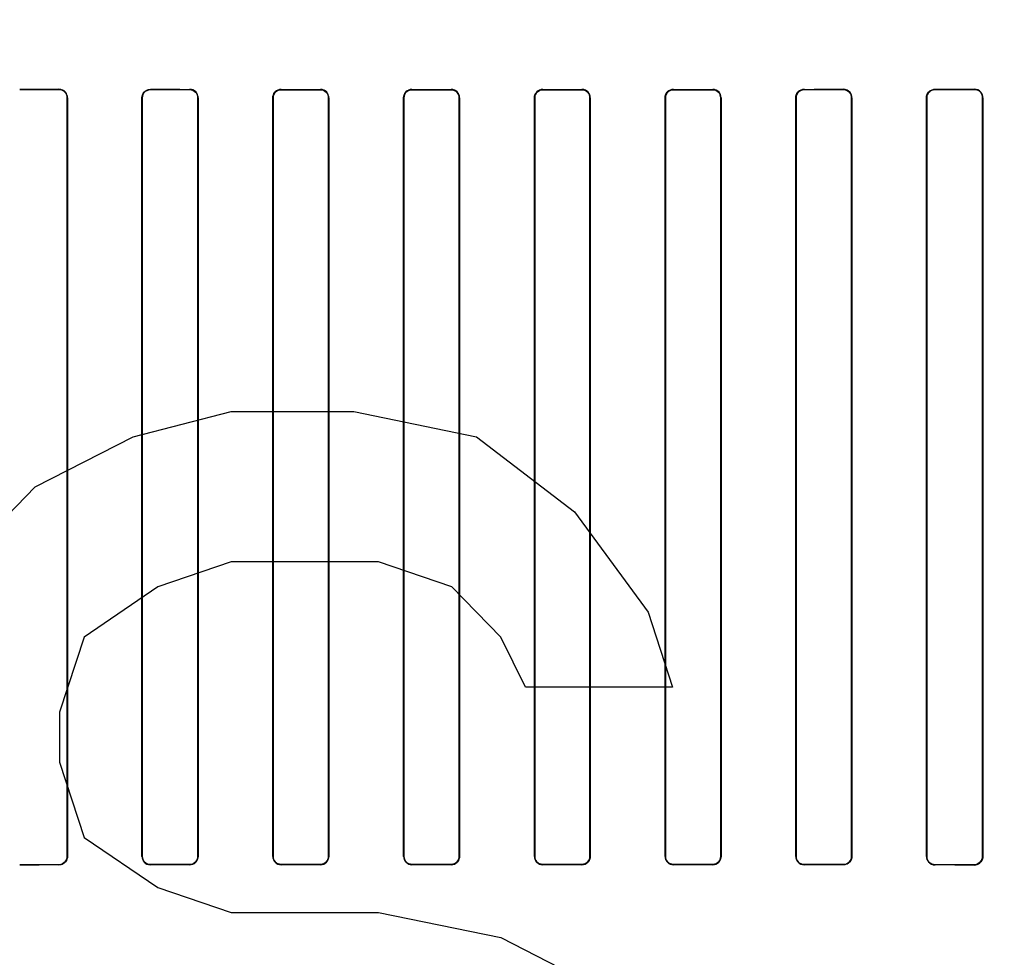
# Model space of a CAD drawing. Header units: millimetres. Extents: x 0 to 297, y 0 to 210.
# Tile 354 of 499: x 240.297 to 240.561, y 157.523 to 157.774. Entities that reach past the tile are written whole.
import ezdxf

# ---------------------------------------------------------------- set-up
doc = ezdxf.new("R2010")
doc.units = ezdxf.units.MM
doc.header["$LTSCALE"] = 16.335
doc.layers.get('0').update_dxf_attribs({"linetype": 'CONTINUOUS'})
for name, color, linetype in [('AXES_REF', 7, 'CONTINUOUS'), ('INTFCLR_1', 7, 'CONTINUOUS'), ('INTFCLR_72935', 7, 'CONTINUOUS')]:
    doc.layers.add(name, color=color, linetype=linetype)

msp = doc.modelspace()

# ---------------------------------------------------------------- linework, layer by layer
at = {"color": 7, "linetype": 'Continuous'}
for p, q in [((240.32735, 157.66226), (240.3536, 157.66896)), ((240.3536, 157.66896), (240.38641, 157.66896)), ((240.38641, 157.66896), (240.41922, 157.66226)), ((240.3011, 157.64886), (240.32735, 157.66226)), ((240.41922, 157.66226), (240.44547, 157.64216)), ((240.27485, 157.62205), (240.3011, 157.64886)), ((240.44547, 157.64216), (240.46516, 157.61535)), ((240.3536, 157.62875), (240.33391, 157.62205)), ((240.39297, 157.62875), (240.3536, 157.62875)), ((240.41266, 157.62205), (240.39297, 157.62875)), ((240.33391, 157.62205), (240.31422, 157.60865)), ((240.42579, 157.60865), (240.41266, 157.62205)), ((240.46516, 157.61535), (240.47172, 157.59524)), ((240.31422, 157.60865), (240.30766, 157.58854)), ((240.43235, 157.59524), (240.42579, 157.60865)), ((240.47172, 157.59524), (240.43235, 157.59524)), ((240.30766, 157.58854), (240.30766, 157.57513)), ((240.30766, 157.57513), (240.31422, 157.55503)), ((240.31422, 157.55503), (240.33391, 157.54162)), ((240.33391, 157.54162), (240.3536, 157.53492)), ((240.3536, 157.53492), (240.39297, 157.53492)), ((240.39297, 157.53492), (240.42579, 157.52822)), ((240.42579, 157.52822), (240.45204, 157.51482))]:
    msp.add_line(p, q, dxfattribs=at)
for radius in [6.78708, 6.7865, 6.74304]:
    msp.add_circle((241.48891, 154.71146), radius, dxfattribs=at)
for radius, start, end in [(6.72, 278.277129, 261.722871), (6.874, 113.082692, 346.830891)]:
    msp.add_arc((241.48891, 154.71146), radius, start, end, dxfattribs=at)
at = {"layer": 'AXES_REF', "color": 9, "linetype": 'Continuous'}
msp.add_circle((241.48891, 154.71146), 4.15, dxfattribs=at)
msp.add_arc((241.48891, 154.71146), 6.19116, 94.411812, 85.588188, dxfattribs=at)
at = {"layer": 'INTFCLR_1', "color": 9, "linetype": 'Continuous'}
for p, q in [((240.30747, 157.75525), (240.30747, 157.75517)), ((240.33197, 157.75515), (240.33197, 157.75522)), ((240.34247, 157.75521), (240.34247, 157.75514)), ((240.36697, 157.75512), (240.36697, 157.7552)), ((240.37747, 157.75519), (240.37747, 157.75512)), ((240.40197, 157.75511), (240.40197, 157.75518)), ((240.41247, 157.75518), (240.41247, 157.75511)), ((240.43697, 157.75511), (240.43697, 157.75518)), ((240.44747, 157.75518), (240.44747, 157.75511)), ((240.47197, 157.75512), (240.47197, 157.75519)), ((240.48247, 157.7552), (240.48247, 157.75512)), ((240.50697, 157.75514), (240.50697, 157.75521)), ((240.51747, 157.75522), (240.51747, 157.75515)), ((240.54197, 157.75517), (240.54197, 157.75525)), ((240.55247, 157.75526), (240.55247, 157.75518)), ((240.30968, 157.75295), (240.30976, 157.75295)), ((240.3297, 157.75295), (240.32977, 157.75295)), ((240.34465, 157.75295), (240.34472, 157.75295)), ((240.36472, 157.75295), (240.3648, 157.75295)), ((240.37963, 157.75295), (240.3797, 157.75295)), ((240.39974, 157.75295), (240.39981, 157.75295)), ((240.41462, 157.75295), (240.41469, 157.75295)), ((240.43474, 157.75295), (240.43481, 157.75295)), ((240.44962, 157.75295), (240.44969, 157.75295)), ((240.46973, 157.75295), (240.4698, 157.75295)), ((240.48463, 157.75295), (240.48471, 157.75295)), ((240.50471, 157.75295), (240.50478, 157.75295)), ((240.51966, 157.75295), (240.51973, 157.75295)), ((240.53967, 157.75295), (240.53975, 157.75295)), ((240.5547, 157.75295), (240.55477, 157.75295)), ((240.30747, 157.54774), (240.30747, 157.54766)), ((240.30976, 157.54995), (240.30968, 157.54995)), ((240.32977, 157.54995), (240.3297, 157.54995)), ((240.33197, 157.54769), (240.33197, 157.54776)), ((240.34247, 157.54777), (240.34247, 157.5477)), ((240.34472, 157.54995), (240.34465, 157.54995)), ((240.3648, 157.54995), (240.36472, 157.54995)), ((240.36697, 157.54771), (240.36697, 157.54779)), ((240.37747, 157.54779), (240.37747, 157.54772)), ((240.3797, 157.54995), (240.37963, 157.54995)), ((240.39981, 157.54995), (240.39974, 157.54995)), ((240.40197, 157.54773), (240.40197, 157.5478)), ((240.41247, 157.5478), (240.41247, 157.54773)), ((240.41469, 157.54995), (240.41462, 157.54995)), ((240.43481, 157.54995), (240.43474, 157.54995)), ((240.43697, 157.54773), (240.43697, 157.5478)), ((240.44747, 157.5478), (240.44747, 157.54773)), ((240.44969, 157.54995), (240.44962, 157.54995)), ((240.4698, 157.54995), (240.46973, 157.54995)), ((240.47197, 157.54772), (240.47197, 157.54779)), ((240.48247, 157.54779), (240.48247, 157.54771)), ((240.48471, 157.54995), (240.48463, 157.54995)), ((240.50478, 157.54995), (240.50471, 157.54995)), ((240.50697, 157.5477), (240.50697, 157.54777)), ((240.51747, 157.54776), (240.51747, 157.54769)), ((240.51973, 157.54995), (240.51966, 157.54995)), ((240.53975, 157.54995), (240.53967, 157.54995)), ((240.54197, 157.54766), (240.54197, 157.54774)), ((240.55247, 157.54773), (240.55247, 157.54765)), ((240.55477, 157.54995), (240.5547, 157.54995))]:
    msp.add_line(p, q, dxfattribs=at)
at = {"layer": 'INTFCLR_1', "color": 6, "linetype": 'Continuous'}
for p, q in [((240.30968, 157.54995), (240.30968, 157.75295)), ((240.30976, 157.54995), (240.30976, 157.75295)), ((240.3297, 157.75295), (240.3297, 157.54995)), ((240.32977, 157.75295), (240.32977, 157.54995)), ((240.34465, 157.54995), (240.34465, 157.75295)), ((240.34472, 157.54995), (240.34472, 157.75295)), ((240.36472, 157.75295), (240.36472, 157.54995)), ((240.3648, 157.75295), (240.3648, 157.54995)), ((240.37963, 157.54995), (240.37963, 157.75295)), ((240.3797, 157.54995), (240.3797, 157.75295)), ((240.39974, 157.75295), (240.39974, 157.54995)), ((240.39981, 157.75295), (240.39981, 157.54995)), ((240.41462, 157.54995), (240.41462, 157.75295)), ((240.41469, 157.54995), (240.41469, 157.75295)), ((240.43474, 157.75295), (240.43474, 157.54995)), ((240.43481, 157.75295), (240.43481, 157.54995)), ((240.44962, 157.54995), (240.44962, 157.75295)), ((240.44969, 157.54995), (240.44969, 157.75295)), ((240.46973, 157.75295), (240.46973, 157.54995)), ((240.4698, 157.75295), (240.4698, 157.54995)), ((240.48463, 157.54995), (240.48463, 157.75295)), ((240.48471, 157.54995), (240.48471, 157.75295)), ((240.50471, 157.75295), (240.50471, 157.54995)), ((240.50478, 157.75295), (240.50478, 157.54995)), ((240.51966, 157.54995), (240.51966, 157.75295)), ((240.51973, 157.54995), (240.51973, 157.75295)), ((240.53967, 157.75295), (240.53967, 157.54995)), ((240.53975, 157.75295), (240.53975, 157.54995)), ((240.5547, 157.54995), (240.5547, 157.75295)), ((240.55477, 157.54995), (240.55477, 157.75295))]:
    msp.add_line(p, q, dxfattribs=at)
for centre, major_axis, start_param, end_param in [((240.42472, 157.75645), (0.36509, 0), -1.928279, -1.897747), ((240.42472, 157.75645), (0.38609, 0), -1.908037, -1.879358), ((240.42472, 157.75645), (0.36509, 0), -1.827661, -1.798036), ((240.42472, 157.75645), (0.38609, 0), -1.8134, -1.785477), ((240.42472, 157.75645), (0.36509, 0), -1.729645, -1.700582), ((240.42472, 157.75645), (0.38609, 0), -1.720938, -1.693486), ((240.42472, 157.75645), (0.36509, 0), -1.633151, -1.604356), ((240.42472, 157.75645), (0.38609, 0), -1.629755, -1.60253), ((240.42472, 157.75645), (0.36509, 0), -1.537236, -1.508442), ((240.42472, 157.75645), (0.38609, 0), -1.539062, -1.511838), ((240.42472, 157.75645), (0.36509, 0), -1.441011, -1.411947), ((240.42472, 157.75645), (0.38609, 0), -1.448107, -1.420655), ((240.42472, 157.75645), (0.36509, 0), -1.343557, -1.313932), ((240.42472, 157.75645), (0.38609, 0), -1.356116, -1.328192), ((240.42472, 157.75645), (0.36509, 0), -1.243846, -1.213314), ((240.42472, 157.75645), (0.38609, 0), -1.262235, -1.233556), ((240.42472, 157.54645), (0.38609, 0), 1.879358, 1.908037), ((240.42472, 157.54645), (0.36509, 0), 1.897747, 1.928279), ((240.42472, 157.54645), (0.38609, 0), 1.785477, 1.8134), ((240.42472, 157.54645), (0.36509, 0), 1.798036, 1.827661), ((240.42472, 157.54645), (0.38609, 0), 1.693486, 1.720938), ((240.42472, 157.54645), (0.36509, 0), 1.700582, 1.729645), ((240.42472, 157.54645), (0.38609, 0), 1.60253, 1.629755), ((240.42472, 157.54645), (0.36509, 0), 1.604356, 1.633151), ((240.42472, 157.54645), (0.38609, 0), 1.511838, 1.539062), ((240.42472, 157.54645), (0.36509, 0), 1.508442, 1.537236), ((240.42472, 157.54645), (0.38609, 0), 1.420655, 1.448107), ((240.42472, 157.54645), (0.36509, 0), 1.411947, 1.441011), ((240.42472, 157.54645), (0.38609, 0), 1.328192, 1.356116), ((240.42472, 157.54645), (0.36509, 0), 1.313932, 1.343557), ((240.42472, 157.54645), (0.38609, 0), 1.233556, 1.262235), ((240.42472, 157.54645), (0.36509, 0), 1.213314, 1.243846)]:
    msp.add_ellipse(centre, major_axis=major_axis, ratio=0.003491, start_param=start_param, end_param=end_param, dxfattribs=at)
for points, knots in [([(240.30976, 157.75295), (240.30976, 157.75347), (240.30935, 157.75467), (240.30812, 157.75525), (240.30747, 157.75525)], [0, 0, 0, 0, 0.439306, 1, 1, 1, 1]), ([(240.30968, 157.75295), (240.30968, 157.75346), (240.30928, 157.75462), (240.30809, 157.75517), (240.30747, 157.75517)], [0, 0, 0, 0, 0.445822, 1, 1, 1, 1]), ([(240.3297, 157.75295), (240.3297, 157.75347), (240.33011, 157.75467), (240.33133, 157.75522), (240.33197, 157.75522)], [0, 0, 0, 0, 0.448932, 1, 1, 1, 1]), ([(240.33197, 157.75515), (240.3314, 157.75515), (240.33023, 157.75467), (240.32977, 157.75351), (240.32977, 157.75295)], [0, 0, 0, 0, 0.506253, 1, 1, 1, 1]), ([(240.34472, 157.75295), (240.34472, 157.75353), (240.34425, 157.75473), (240.34305, 157.75521), (240.34247, 157.75521)], [0, 0, 0, 0, 0.496562, 1, 1, 1, 1]), ([(240.34465, 157.75295), (240.34465, 157.75346), (240.34424, 157.75461), (240.34308, 157.75514), (240.34247, 157.75514)], [0, 0, 0, 0, 0.450447, 1, 1, 1, 1]), ([(240.36472, 157.75295), (240.36472, 157.75347), (240.36514, 157.75466), (240.36634, 157.7552), (240.36697, 157.7552)], [0, 0, 0, 0, 0.453611, 1, 1, 1, 1]), ([(240.36697, 157.75512), (240.36641, 157.75512), (240.36526, 157.75466), (240.3648, 157.7535), (240.3648, 157.75295)], [0, 0, 0, 0, 0.502969, 1, 1, 1, 1]), ([(240.3797, 157.75295), (240.3797, 157.75352), (240.37922, 157.75471), (240.37804, 157.75519), (240.37747, 157.75519)], [0, 0, 0, 0, 0.499537, 1, 1, 1, 1]), ([(240.37963, 157.75295), (240.37963, 157.75346), (240.37922, 157.7546), (240.37807, 157.75512), (240.37747, 157.75512)], [0, 0, 0, 0, 0.455659, 1, 1, 1, 1]), ([(240.39974, 157.75295), (240.39974, 157.75348), (240.40016, 157.75465), (240.40135, 157.75518), (240.40197, 157.75518)], [0, 0, 0, 0, 0.459316, 1, 1, 1, 1]), ([(240.40197, 157.75511), (240.40141, 157.75511), (240.40027, 157.75465), (240.39981, 157.7535), (240.39981, 157.75295)], [0, 0, 0, 0, 0.501232, 1, 1, 1, 1]), ([(240.41469, 157.75295), (240.41469, 157.75352), (240.41422, 157.75471), (240.41303, 157.75518), (240.41247, 157.75518)], [0, 0, 0, 0, 0.500819, 1, 1, 1, 1]), ([(240.41462, 157.75295), (240.41462, 157.75345), (240.41422, 157.75459), (240.41306, 157.75511), (240.41247, 157.75511)], [0, 0, 0, 0, 0.453813, 1, 1, 1, 1]), ([(240.43474, 157.75295), (240.43474, 157.75347), (240.43515, 157.75464), (240.43635, 157.75518), (240.43697, 157.75518)], [0, 0, 0, 0, 0.453711, 1, 1, 1, 1]), ([(240.43697, 157.75511), (240.43641, 157.75511), (240.43527, 157.75465), (240.43481, 157.7535), (240.43481, 157.75295)], [0, 0, 0, 0, 0.500961, 1, 1, 1, 1]), ([(240.44969, 157.75295), (240.44969, 157.75352), (240.44922, 157.75471), (240.44803, 157.75518), (240.44747, 157.75518)], [0, 0, 0, 0, 0.500481, 1, 1, 1, 1]), ([(240.44962, 157.75295), (240.44962, 157.75346), (240.44921, 157.7546), (240.44806, 157.75511), (240.44747, 157.75511)], [0, 0, 0, 0, 0.459192, 1, 1, 1, 1]), ([(240.46973, 157.75295), (240.46973, 157.75347), (240.47015, 157.75465), (240.47134, 157.75519), (240.47197, 157.75519)], [0, 0, 0, 0, 0.455466, 1, 1, 1, 1]), ([(240.47197, 157.75512), (240.47141, 157.75512), (240.47026, 157.75465), (240.4698, 157.7535), (240.4698, 157.75295)], [0, 0, 0, 0, 0.502137, 1, 1, 1, 1]), ([(240.48471, 157.75295), (240.48471, 157.75353), (240.48423, 157.75472), (240.48304, 157.7552), (240.48247, 157.7552)], [0, 0, 0, 0, 0.498499, 1, 1, 1, 1]), ([(240.48463, 157.75295), (240.48463, 157.75346), (240.48423, 157.7546), (240.48307, 157.75512), (240.48247, 157.75512)], [0, 0, 0, 0, 0.453787, 1, 1, 1, 1]), ([(240.50471, 157.75295), (240.50471, 157.75347), (240.50512, 157.75466), (240.50633, 157.75521), (240.50697, 157.75521)], [0, 0, 0, 0, 0.449916, 1, 1, 1, 1]), ([(240.50697, 157.75514), (240.5064, 157.75514), (240.50524, 157.75467), (240.50478, 157.75351), (240.50478, 157.75295)], [0, 0, 0, 0, 0.504817, 1, 1, 1, 1]), ([(240.51973, 157.75295), (240.51973, 157.75347), (240.51933, 157.75466), (240.51811, 157.75522), (240.51747, 157.75522)], [0, 0, 0, 0, 0.442115, 1, 1, 1, 1]), ([(240.51966, 157.75295), (240.51966, 157.75346), (240.51926, 157.75461), (240.51808, 157.75515), (240.51747, 157.75515)], [0, 0, 0, 0, 0.449607, 1, 1, 1, 1]), ([(240.53967, 157.75295), (240.53967, 157.75347), (240.54009, 157.75468), (240.54132, 157.75525), (240.54197, 157.75525)], [0, 0, 0, 0, 0.444674, 1, 1, 1, 1]), ([(240.54197, 157.75517), (240.54139, 157.75517), (240.54021, 157.75468), (240.53975, 157.75351), (240.53975, 157.75295)], [0, 0, 0, 0, 0.509133, 1, 1, 1, 1]), ([(240.55477, 157.75295), (240.55477, 157.75347), (240.55437, 157.75468), (240.55313, 157.75526), (240.55247, 157.75526)], [0, 0, 0, 0, 0.436747, 1, 1, 1, 1]), ([(240.5547, 157.75295), (240.5547, 157.75345), (240.5543, 157.75462), (240.5531, 157.75518), (240.55247, 157.75518)], [0, 0, 0, 0, 0.438001, 1, 1, 1, 1]), ([(240.30747, 157.54774), (240.30804, 157.54774), (240.30922, 157.54822), (240.30968, 157.5494), (240.30968, 157.54995)], [0, 0, 0, 0, 0.509133, 1, 1, 1, 1]), ([(240.30976, 157.54995), (240.30976, 157.54944), (240.30934, 157.54823), (240.30811, 157.54766), (240.30747, 157.54766)], [0, 0, 0, 0, 0.444674, 1, 1, 1, 1]), ([(240.3297, 157.54995), (240.3297, 157.54944), (240.3301, 157.54825), (240.33132, 157.54769), (240.33197, 157.54769)], [0, 0, 0, 0, 0.442114, 1, 1, 1, 1]), ([(240.32977, 157.54995), (240.32977, 157.54945), (240.33017, 157.5483), (240.33135, 157.54776), (240.33197, 157.54776)], [0, 0, 0, 0, 0.449607, 1, 1, 1, 1]), ([(240.34247, 157.54777), (240.34303, 157.54777), (240.34419, 157.54824), (240.34465, 157.5494), (240.34465, 157.54995)], [0, 0, 0, 0, 0.504817, 1, 1, 1, 1]), ([(240.34472, 157.54995), (240.34472, 157.54944), (240.34431, 157.54825), (240.3431, 157.5477), (240.34247, 157.5477)], [0, 0, 0, 0, 0.449916, 1, 1, 1, 1]), ([(240.36472, 157.54995), (240.36472, 157.54938), (240.3652, 157.54819), (240.36639, 157.54771), (240.36697, 157.54771)], [0, 0, 0, 0, 0.498498, 1, 1, 1, 1]), ([(240.3648, 157.54995), (240.3648, 157.54945), (240.3652, 157.54831), (240.36636, 157.54779), (240.36697, 157.54779)], [0, 0, 0, 0, 0.453787, 1, 1, 1, 1]), ([(240.37747, 157.54779), (240.37802, 157.54779), (240.37917, 157.54826), (240.37963, 157.54941), (240.37963, 157.54995)], [0, 0, 0, 0, 0.502135, 1, 1, 1, 1]), ([(240.3797, 157.54995), (240.3797, 157.54944), (240.37928, 157.54826), (240.37809, 157.54772), (240.37747, 157.54772)], [0, 0, 0, 0, 0.455466, 1, 1, 1, 1]), ([(240.39974, 157.54995), (240.39974, 157.54939), (240.40021, 157.5482), (240.4014, 157.54773), (240.40197, 157.54773)], [0, 0, 0, 0, 0.500481, 1, 1, 1, 1]), ([(240.39981, 157.54995), (240.39981, 157.54945), (240.40022, 157.54831), (240.40137, 157.5478), (240.40197, 157.5478)], [0, 0, 0, 0, 0.459192, 1, 1, 1, 1]), ([(240.41247, 157.5478), (240.41302, 157.5478), (240.41416, 157.54826), (240.41462, 157.54941), (240.41462, 157.54995)], [0, 0, 0, 0, 0.50096, 1, 1, 1, 1]), ([(240.41469, 157.54995), (240.41469, 157.54944), (240.41428, 157.54827), (240.41309, 157.54773), (240.41247, 157.54773)], [0, 0, 0, 0, 0.453711, 1, 1, 1, 1]), ([(240.43474, 157.54995), (240.43474, 157.54939), (240.43522, 157.5482), (240.4364, 157.54773), (240.43697, 157.54773)], [0, 0, 0, 0, 0.500819, 1, 1, 1, 1]), ([(240.43481, 157.54995), (240.43481, 157.54946), (240.43521, 157.54832), (240.43637, 157.5478), (240.43697, 157.5478)], [0, 0, 0, 0, 0.453813, 1, 1, 1, 1]), ([(240.44747, 157.5478), (240.44802, 157.5478), (240.44916, 157.54826), (240.44962, 157.54941), (240.44962, 157.54995)], [0, 0, 0, 0, 0.501233, 1, 1, 1, 1]), ([(240.44969, 157.54995), (240.44969, 157.54943), (240.44927, 157.54826), (240.44808, 157.54773), (240.44747, 157.54773)], [0, 0, 0, 0, 0.459315, 1, 1, 1, 1]), ([(240.46973, 157.54995), (240.46973, 157.54938), (240.47021, 157.5482), (240.47139, 157.54772), (240.47197, 157.54772)], [0, 0, 0, 0, 0.499539, 1, 1, 1, 1]), ([(240.4698, 157.54995), (240.4698, 157.54945), (240.47021, 157.54831), (240.47137, 157.54779), (240.47197, 157.54779)], [0, 0, 0, 0, 0.45566, 1, 1, 1, 1]), ([(240.48247, 157.54779), (240.48302, 157.54779), (240.48417, 157.54825), (240.48463, 157.5494), (240.48463, 157.54995)], [0, 0, 0, 0, 0.502967, 1, 1, 1, 1]), ([(240.48471, 157.54995), (240.48471, 157.54944), (240.48429, 157.54825), (240.48309, 157.54771), (240.48247, 157.54771)], [0, 0, 0, 0, 0.453611, 1, 1, 1, 1]), ([(240.50471, 157.54995), (240.50471, 157.54938), (240.50519, 157.54818), (240.50639, 157.5477), (240.50697, 157.5477)], [0, 0, 0, 0, 0.496563, 1, 1, 1, 1]), ([(240.50478, 157.54995), (240.50478, 157.54945), (240.50519, 157.5483), (240.50635, 157.54777), (240.50697, 157.54777)], [0, 0, 0, 0, 0.450447, 1, 1, 1, 1]), ([(240.51747, 157.54776), (240.51803, 157.54776), (240.5192, 157.54824), (240.51966, 157.5494), (240.51966, 157.54995)], [0, 0, 0, 0, 0.506253, 1, 1, 1, 1]), ([(240.51973, 157.54995), (240.51973, 157.54944), (240.51932, 157.54824), (240.5181, 157.54769), (240.51747, 157.54769)], [0, 0, 0, 0, 0.448931, 1, 1, 1, 1]), ([(240.53967, 157.54995), (240.53967, 157.54944), (240.54008, 157.54824), (240.54131, 157.54766), (240.54197, 157.54766)], [0, 0, 0, 0, 0.439306, 1, 1, 1, 1]), ([(240.53975, 157.54995), (240.53975, 157.54945), (240.54015, 157.54829), (240.54134, 157.54774), (240.54197, 157.54774)], [0, 0, 0, 0, 0.445822, 1, 1, 1, 1]), ([(240.55247, 157.54773), (240.55305, 157.54773), (240.55423, 157.54822), (240.5547, 157.5494), (240.5547, 157.54995)], [0, 0, 0, 0, 0.511255, 1, 1, 1, 1]), ([(240.55247, 157.54765), (240.55301, 157.54765), (240.55422, 157.54808), (240.55477, 157.54932), (240.55477, 157.54995)], [0, 0, 0, 0, 0.459211, 1, 1, 1, 1])]:
    msp.add_open_spline(points, degree=3, knots=knots, dxfattribs=at)
at = {"layer": 'INTFCLR_72935', "color": 9, "linetype": 'Continuous'}
for p, q in [((240.30747, 157.75517), (240.30747, 157.75525)), ((240.33197, 157.75522), (240.33197, 157.75515)), ((240.34247, 157.75514), (240.34247, 157.75521)), ((240.36697, 157.7552), (240.36697, 157.75512)), ((240.37747, 157.75512), (240.37747, 157.75519)), ((240.40197, 157.75518), (240.40197, 157.75511)), ((240.41247, 157.75511), (240.41247, 157.75518)), ((240.43697, 157.75518), (240.43697, 157.75511)), ((240.44747, 157.75511), (240.44747, 157.75518)), ((240.47197, 157.75519), (240.47197, 157.75512)), ((240.48247, 157.75512), (240.48247, 157.7552)), ((240.50697, 157.75521), (240.50697, 157.75514)), ((240.51747, 157.75515), (240.51747, 157.75522)), ((240.54197, 157.75525), (240.54197, 157.75517)), ((240.55247, 157.75518), (240.55247, 157.75526)), ((240.30976, 157.75295), (240.30968, 157.75295)), ((240.32977, 157.75295), (240.3297, 157.75295)), ((240.34472, 157.75295), (240.34465, 157.75295)), ((240.3648, 157.75295), (240.36472, 157.75295)), ((240.3797, 157.75295), (240.37963, 157.75295)), ((240.39981, 157.75295), (240.39974, 157.75295)), ((240.41469, 157.75295), (240.41462, 157.75295)), ((240.43481, 157.75295), (240.43474, 157.75295)), ((240.44969, 157.75295), (240.44962, 157.75295)), ((240.4698, 157.75295), (240.46973, 157.75295)), ((240.48471, 157.75295), (240.48463, 157.75295)), ((240.50478, 157.75295), (240.50471, 157.75295)), ((240.51973, 157.75295), (240.51966, 157.75295)), ((240.53975, 157.75295), (240.53967, 157.75295)), ((240.55477, 157.75295), (240.5547, 157.75295)), ((240.30747, 157.54766), (240.30747, 157.54774)), ((240.30968, 157.54995), (240.30976, 157.54995)), ((240.3297, 157.54995), (240.32977, 157.54995)), ((240.33197, 157.54776), (240.33197, 157.54769)), ((240.34247, 157.5477), (240.34247, 157.54777)), ((240.34465, 157.54995), (240.34472, 157.54995)), ((240.36472, 157.54995), (240.3648, 157.54995)), ((240.36697, 157.54779), (240.36697, 157.54771)), ((240.37747, 157.54772), (240.37747, 157.54779)), ((240.37963, 157.54995), (240.3797, 157.54995)), ((240.39974, 157.54995), (240.39981, 157.54995)), ((240.40197, 157.5478), (240.40197, 157.54773)), ((240.41247, 157.54773), (240.41247, 157.5478)), ((240.41462, 157.54995), (240.41469, 157.54995)), ((240.43474, 157.54995), (240.43481, 157.54995)), ((240.43697, 157.5478), (240.43697, 157.54773)), ((240.44747, 157.54773), (240.44747, 157.5478)), ((240.44962, 157.54995), (240.44969, 157.54995)), ((240.46973, 157.54995), (240.4698, 157.54995)), ((240.47197, 157.54779), (240.47197, 157.54772)), ((240.48247, 157.54771), (240.48247, 157.54779)), ((240.48463, 157.54995), (240.48471, 157.54995)), ((240.50471, 157.54995), (240.50478, 157.54995)), ((240.50697, 157.54777), (240.50697, 157.5477)), ((240.51747, 157.54769), (240.51747, 157.54776)), ((240.51966, 157.54995), (240.51973, 157.54995)), ((240.53967, 157.54995), (240.53975, 157.54995)), ((240.54197, 157.54774), (240.54197, 157.54766)), ((240.55247, 157.54765), (240.55247, 157.54773)), ((240.5547, 157.54995), (240.55477, 157.54995))]:
    msp.add_line(p, q, dxfattribs=at)
at = {"layer": 'INTFCLR_72935', "color": 6, "linetype": 'Continuous'}
for p, q in [((240.30968, 157.75295), (240.30968, 157.54995)), ((240.30976, 157.75295), (240.30976, 157.54995)), ((240.3297, 157.54995), (240.3297, 157.75295)), ((240.32977, 157.54995), (240.32977, 157.75295)), ((240.34465, 157.75295), (240.34465, 157.54995)), ((240.34472, 157.75295), (240.34472, 157.54995)), ((240.36472, 157.54995), (240.36472, 157.75295)), ((240.3648, 157.54995), (240.3648, 157.75295)), ((240.37963, 157.75295), (240.37963, 157.54995)), ((240.3797, 157.75295), (240.3797, 157.54995)), ((240.39974, 157.54995), (240.39974, 157.75295)), ((240.39981, 157.54995), (240.39981, 157.75295)), ((240.41462, 157.75295), (240.41462, 157.54995)), ((240.41469, 157.75295), (240.41469, 157.54995)), ((240.43474, 157.54995), (240.43474, 157.75295)), ((240.43481, 157.54995), (240.43481, 157.75295)), ((240.44962, 157.75295), (240.44962, 157.54995)), ((240.44969, 157.75295), (240.44969, 157.54995)), ((240.46973, 157.54995), (240.46973, 157.75295)), ((240.4698, 157.54995), (240.4698, 157.75295)), ((240.48463, 157.75295), (240.48463, 157.54995)), ((240.48471, 157.75295), (240.48471, 157.54995)), ((240.50471, 157.54995), (240.50471, 157.75295)), ((240.50478, 157.54995), (240.50478, 157.75295)), ((240.51966, 157.75295), (240.51966, 157.54995)), ((240.51973, 157.75295), (240.51973, 157.54995)), ((240.53967, 157.54995), (240.53967, 157.75295)), ((240.53975, 157.54995), (240.53975, 157.75295)), ((240.5547, 157.75295), (240.5547, 157.54995)), ((240.55477, 157.75295), (240.55477, 157.54995))]:
    msp.add_line(p, q, dxfattribs=at)
for centre, major_axis, start_param, end_param in [((240.42472, 157.75645), (0.36509, 0), -1.928279, -1.897747), ((240.42472, 157.75645), (0.38609, 0), -1.908037, -1.879358), ((240.42472, 157.75645), (0.36509, 0), -1.827661, -1.798036), ((240.42472, 157.75645), (0.38609, 0), -1.8134, -1.785477), ((240.42472, 157.75645), (0.36509, 0), -1.729645, -1.700582), ((240.42472, 157.75645), (0.38609, 0), -1.720938, -1.693486), ((240.42472, 157.75645), (0.36509, 0), -1.633151, -1.604356), ((240.42472, 157.75645), (0.38609, 0), -1.629755, -1.60253), ((240.42472, 157.75645), (0.36509, 0), -1.537236, -1.508442), ((240.42472, 157.75645), (0.38609, 0), -1.539062, -1.511838), ((240.42472, 157.75645), (0.36509, 0), -1.441011, -1.411947), ((240.42472, 157.75645), (0.38609, 0), -1.448107, -1.420655), ((240.42472, 157.75645), (0.36509, 0), -1.343557, -1.313932), ((240.42472, 157.75645), (0.38609, 0), -1.356116, -1.328192), ((240.42472, 157.75645), (0.36509, 0), -1.243846, -1.213314), ((240.42472, 157.75645), (0.38609, 0), -1.262235, -1.233556), ((240.42472, 157.54645), (0.38609, 0), 1.879358, 1.908037), ((240.42472, 157.54645), (0.36509, 0), 1.897747, 1.928279), ((240.42472, 157.54645), (0.38609, 0), 1.785477, 1.8134), ((240.42472, 157.54645), (0.36509, 0), 1.798036, 1.827661), ((240.42472, 157.54645), (0.38609, 0), 1.693486, 1.720938), ((240.42472, 157.54645), (0.36509, 0), 1.700582, 1.729645), ((240.42472, 157.54645), (0.38609, 0), 1.60253, 1.629755), ((240.42472, 157.54645), (0.36509, 0), 1.604356, 1.633151), ((240.42472, 157.54645), (0.38609, 0), 1.511838, 1.539062), ((240.42472, 157.54645), (0.36509, 0), 1.508442, 1.537236), ((240.42472, 157.54645), (0.38609, 0), 1.420655, 1.448107), ((240.42472, 157.54645), (0.36509, 0), 1.411947, 1.441011), ((240.42472, 157.54645), (0.38609, 0), 1.328192, 1.356116), ((240.42472, 157.54645), (0.36509, 0), 1.313932, 1.343557), ((240.42472, 157.54645), (0.38609, 0), 1.233556, 1.262235), ((240.42472, 157.54645), (0.36509, 0), 1.213314, 1.243846)]:
    msp.add_ellipse(centre, major_axis=major_axis, ratio=0.003491, start_param=start_param, end_param=end_param, dxfattribs=at)
for points, knots in [([(240.30976, 157.75295), (240.30976, 157.75347), (240.30934, 157.75468), (240.30811, 157.75525), (240.30747, 157.75525)], [0, 0, 0, 0, 0.444674, 1, 1, 1, 1]), ([(240.30747, 157.75517), (240.30804, 157.75517), (240.30922, 157.75468), (240.30968, 157.75351), (240.30968, 157.75295)], [0, 0, 0, 0, 0.512924, 1, 1, 1, 1]), ([(240.3297, 157.75295), (240.3297, 157.75347), (240.3301, 157.75466), (240.33132, 157.75522), (240.33197, 157.75522)], [0, 0, 0, 0, 0.442115, 1, 1, 1, 1]), ([(240.32977, 157.75295), (240.32977, 157.75346), (240.33017, 157.75461), (240.33135, 157.75515), (240.33197, 157.75515)], [0, 0, 0, 0, 0.449607, 1, 1, 1, 1]), ([(240.34472, 157.75295), (240.34472, 157.75347), (240.34431, 157.75466), (240.3431, 157.75521), (240.34247, 157.75521)], [0, 0, 0, 0, 0.449916, 1, 1, 1, 1]), ([(240.34247, 157.75514), (240.34303, 157.75514), (240.34419, 157.75466), (240.34465, 157.7535), (240.34465, 157.75295)], [0, 0, 0, 0, 0.508383, 1, 1, 1, 1]), ([(240.36697, 157.7552), (240.36638, 157.7552), (240.36519, 157.75471), (240.36472, 157.75352), (240.36472, 157.75295)], [0, 0, 0, 0, 0.509349, 1, 1, 1, 1]), ([(240.3648, 157.75295), (240.3648, 157.75346), (240.3652, 157.7546), (240.36636, 157.75512), (240.36697, 157.75512)], [0, 0, 0, 0, 0.453787, 1, 1, 1, 1]), ([(240.3797, 157.75295), (240.3797, 157.75347), (240.37928, 157.75465), (240.37809, 157.75519), (240.37747, 157.75519)], [0, 0, 0, 0, 0.455466, 1, 1, 1, 1]), ([(240.37747, 157.75512), (240.37803, 157.75512), (240.37918, 157.75464), (240.37963, 157.7535), (240.37963, 157.75295)], [0, 0, 0, 0, 0.510179, 1, 1, 1, 1]), ([(240.40197, 157.75518), (240.40138, 157.75518), (240.4002, 157.75469), (240.39974, 157.75351), (240.39974, 157.75295)], [0, 0, 0, 0, 0.511746, 1, 1, 1, 1]), ([(240.39981, 157.75295), (240.39981, 157.75346), (240.40022, 157.7546), (240.40137, 157.75511), (240.40197, 157.75511)], [0, 0, 0, 0, 0.459192, 1, 1, 1, 1]), ([(240.41469, 157.75295), (240.41469, 157.75347), (240.41428, 157.75464), (240.41309, 157.75518), (240.41247, 157.75518)], [0, 0, 0, 0, 0.453711, 1, 1, 1, 1]), ([(240.41247, 157.75511), (240.41302, 157.75511), (240.41417, 157.75464), (240.41462, 157.7535), (240.41462, 157.75295)], [0, 0, 0, 0, 0.506381, 1, 1, 1, 1]), ([(240.43697, 157.75518), (240.43639, 157.75518), (240.43521, 157.7547), (240.43474, 157.75352), (240.43474, 157.75295)], [0, 0, 0, 0, 0.506297, 1, 1, 1, 1]), ([(240.43481, 157.75295), (240.43481, 157.75345), (240.43521, 157.75459), (240.43637, 157.75511), (240.43697, 157.75511)], [0, 0, 0, 0, 0.453813, 1, 1, 1, 1]), ([(240.44969, 157.75295), (240.44969, 157.75348), (240.44927, 157.75465), (240.44808, 157.75518), (240.44747, 157.75518)], [0, 0, 0, 0, 0.459316, 1, 1, 1, 1]), ([(240.44747, 157.75511), (240.44803, 157.75511), (240.44918, 157.75463), (240.44962, 157.75349), (240.44962, 157.75295)], [0, 0, 0, 0, 0.511587, 1, 1, 1, 1]), ([(240.47197, 157.75519), (240.47138, 157.75519), (240.47019, 157.7547), (240.46973, 157.75351), (240.46973, 157.75295)], [0, 0, 0, 0, 0.510275, 1, 1, 1, 1]), ([(240.4698, 157.75295), (240.4698, 157.75346), (240.47021, 157.7546), (240.47137, 157.75512), (240.47197, 157.75512)], [0, 0, 0, 0, 0.455659, 1, 1, 1, 1]), ([(240.48471, 157.75295), (240.48471, 157.75347), (240.48429, 157.75466), (240.48309, 157.7552), (240.48247, 157.7552)], [0, 0, 0, 0, 0.453611, 1, 1, 1, 1]), ([(240.48247, 157.75512), (240.48303, 157.75512), (240.48418, 157.75465), (240.48463, 157.7535), (240.48463, 157.75295)], [0, 0, 0, 0, 0.509046, 1, 1, 1, 1]), ([(240.50697, 157.75521), (240.50638, 157.75521), (240.50518, 157.75472), (240.50471, 157.75352), (240.50471, 157.75295)], [0, 0, 0, 0, 0.508852, 1, 1, 1, 1]), ([(240.50478, 157.75295), (240.50478, 157.75346), (240.50519, 157.75461), (240.50635, 157.75514), (240.50697, 157.75514)], [0, 0, 0, 0, 0.450447, 1, 1, 1, 1]), ([(240.51973, 157.75295), (240.51973, 157.75347), (240.51932, 157.75467), (240.5181, 157.75522), (240.51747, 157.75522)], [0, 0, 0, 0, 0.448932, 1, 1, 1, 1]), ([(240.51747, 157.75515), (240.51804, 157.75515), (240.51921, 157.75466), (240.51966, 157.7535), (240.51966, 157.75295)], [0, 0, 0, 0, 0.512263, 1, 1, 1, 1]), ([(240.53967, 157.75295), (240.53967, 157.75347), (240.54008, 157.75467), (240.54131, 157.75525), (240.54197, 157.75525)], [0, 0, 0, 0, 0.439306, 1, 1, 1, 1]), ([(240.53975, 157.75295), (240.53975, 157.75346), (240.54015, 157.75462), (240.54134, 157.75517), (240.54197, 157.75517)], [0, 0, 0, 0, 0.445822, 1, 1, 1, 1]), ([(240.55477, 157.75295), (240.55477, 157.75348), (240.55436, 157.75469), (240.55312, 157.75526), (240.55247, 157.75526)], [0, 0, 0, 0, 0.443145, 1, 1, 1, 1]), ([(240.55247, 157.75518), (240.55292, 157.75518), (240.55408, 157.75484), (240.5547, 157.75364), (240.5547, 157.75295)], [0, 0, 0, 0, 0.397668, 1, 1, 1, 1]), ([(240.30976, 157.54995), (240.30976, 157.54944), (240.30935, 157.54824), (240.30812, 157.54766), (240.30747, 157.54766)], [0, 0, 0, 0, 0.439306, 1, 1, 1, 1]), ([(240.30968, 157.54995), (240.30968, 157.54945), (240.30928, 157.54829), (240.30809, 157.54774), (240.30747, 157.54774)], [0, 0, 0, 0, 0.445822, 1, 1, 1, 1]), ([(240.3297, 157.54995), (240.3297, 157.54944), (240.33011, 157.54824), (240.33133, 157.54769), (240.33197, 157.54769)], [0, 0, 0, 0, 0.448931, 1, 1, 1, 1]), ([(240.33197, 157.54776), (240.33139, 157.54776), (240.33022, 157.54825), (240.32977, 157.54941), (240.32977, 157.54995)], [0, 0, 0, 0, 0.512262, 1, 1, 1, 1]), ([(240.34465, 157.54995), (240.34465, 157.54945), (240.34424, 157.5483), (240.34308, 157.54777), (240.34247, 157.54777)], [0, 0, 0, 0, 0.450447, 1, 1, 1, 1]), ([(240.34247, 157.5477), (240.34305, 157.5477), (240.34425, 157.54819), (240.34472, 157.54939), (240.34472, 157.54995)], [0, 0, 0, 0, 0.508852, 1, 1, 1, 1]), ([(240.36472, 157.54995), (240.36472, 157.54944), (240.36514, 157.54825), (240.36634, 157.54771), (240.36697, 157.54771)], [0, 0, 0, 0, 0.453611, 1, 1, 1, 1]), ([(240.36697, 157.54779), (240.3664, 157.54779), (240.36525, 157.54826), (240.3648, 157.54941), (240.3648, 157.54995)], [0, 0, 0, 0, 0.509046, 1, 1, 1, 1]), ([(240.37963, 157.54995), (240.37963, 157.54945), (240.37922, 157.54831), (240.37807, 157.54779), (240.37747, 157.54779)], [0, 0, 0, 0, 0.45566, 1, 1, 1, 1]), ([(240.37747, 157.54772), (240.37805, 157.54772), (240.37924, 157.54821), (240.3797, 157.5494), (240.3797, 157.54995)], [0, 0, 0, 0, 0.510275, 1, 1, 1, 1]), ([(240.39974, 157.54995), (240.39974, 157.54943), (240.40016, 157.54826), (240.40135, 157.54773), (240.40197, 157.54773)], [0, 0, 0, 0, 0.459315, 1, 1, 1, 1]), ([(240.40197, 157.5478), (240.4014, 157.5478), (240.40026, 157.54827), (240.39981, 157.54942), (240.39981, 157.54995)], [0, 0, 0, 0, 0.511586, 1, 1, 1, 1]), ([(240.41462, 157.54995), (240.41462, 157.54946), (240.41422, 157.54832), (240.41306, 157.5478), (240.41247, 157.5478)], [0, 0, 0, 0, 0.453813, 1, 1, 1, 1]), ([(240.41247, 157.54773), (240.41304, 157.54773), (240.41422, 157.54821), (240.41469, 157.54939), (240.41469, 157.54995)], [0, 0, 0, 0, 0.506297, 1, 1, 1, 1]), ([(240.43474, 157.54995), (240.43474, 157.54944), (240.43515, 157.54827), (240.43635, 157.54773), (240.43697, 157.54773)], [0, 0, 0, 0, 0.453711, 1, 1, 1, 1]), ([(240.43697, 157.5478), (240.43641, 157.5478), (240.43526, 157.54827), (240.43481, 157.54941), (240.43481, 157.54995)], [0, 0, 0, 0, 0.506381, 1, 1, 1, 1]), ([(240.44962, 157.54995), (240.44962, 157.54945), (240.44921, 157.54831), (240.44806, 157.5478), (240.44747, 157.5478)], [0, 0, 0, 0, 0.459192, 1, 1, 1, 1]), ([(240.44747, 157.54773), (240.44805, 157.54773), (240.44923, 157.54822), (240.44969, 157.5494), (240.44969, 157.54995)], [0, 0, 0, 0, 0.511746, 1, 1, 1, 1]), ([(240.46973, 157.54995), (240.46973, 157.54944), (240.47015, 157.54826), (240.47134, 157.54772), (240.47197, 157.54772)], [0, 0, 0, 0, 0.455466, 1, 1, 1, 1]), ([(240.47197, 157.54779), (240.4714, 157.54779), (240.47025, 157.54827), (240.4698, 157.54941), (240.4698, 157.54995)], [0, 0, 0, 0, 0.510179, 1, 1, 1, 1]), ([(240.48463, 157.54995), (240.48463, 157.54945), (240.48423, 157.54831), (240.48307, 157.54779), (240.48247, 157.54779)], [0, 0, 0, 0, 0.453787, 1, 1, 1, 1]), ([(240.48247, 157.54771), (240.48305, 157.54771), (240.48424, 157.5482), (240.48471, 157.54939), (240.48471, 157.54995)], [0, 0, 0, 0, 0.509349, 1, 1, 1, 1]), ([(240.50471, 157.54995), (240.50471, 157.54944), (240.50512, 157.54825), (240.50633, 157.5477), (240.50697, 157.5477)], [0, 0, 0, 0, 0.449916, 1, 1, 1, 1]), ([(240.50697, 157.54777), (240.5064, 157.54777), (240.50524, 157.54825), (240.50478, 157.54941), (240.50478, 157.54995)], [0, 0, 0, 0, 0.508383, 1, 1, 1, 1]), ([(240.51973, 157.54995), (240.51973, 157.54944), (240.51933, 157.54825), (240.51811, 157.54769), (240.51747, 157.54769)], [0, 0, 0, 0, 0.442114, 1, 1, 1, 1]), ([(240.51966, 157.54995), (240.51966, 157.54945), (240.51926, 157.5483), (240.51808, 157.54776), (240.51747, 157.54776)], [0, 0, 0, 0, 0.449607, 1, 1, 1, 1]), ([(240.53967, 157.54995), (240.53967, 157.54944), (240.54009, 157.54823), (240.54132, 157.54766), (240.54197, 157.54766)], [0, 0, 0, 0, 0.444674, 1, 1, 1, 1]), ([(240.54197, 157.54774), (240.54139, 157.54774), (240.54021, 157.54823), (240.53975, 157.5494), (240.53975, 157.54995)], [0, 0, 0, 0, 0.512923, 1, 1, 1, 1]), ([(240.55477, 157.54995), (240.55477, 157.54944), (240.55437, 157.54823), (240.55313, 157.54765), (240.55247, 157.54765)], [0, 0, 0, 0, 0.436745, 1, 1, 1, 1]), ([(240.5547, 157.54995), (240.5547, 157.54945), (240.55429, 157.54828), (240.5531, 157.54773), (240.55247, 157.54773)], [0, 0, 0, 0, 0.443691, 1, 1, 1, 1])]:
    msp.add_open_spline(points, degree=3, knots=knots, dxfattribs=at)

doc.saveas('drawing.dxf')
